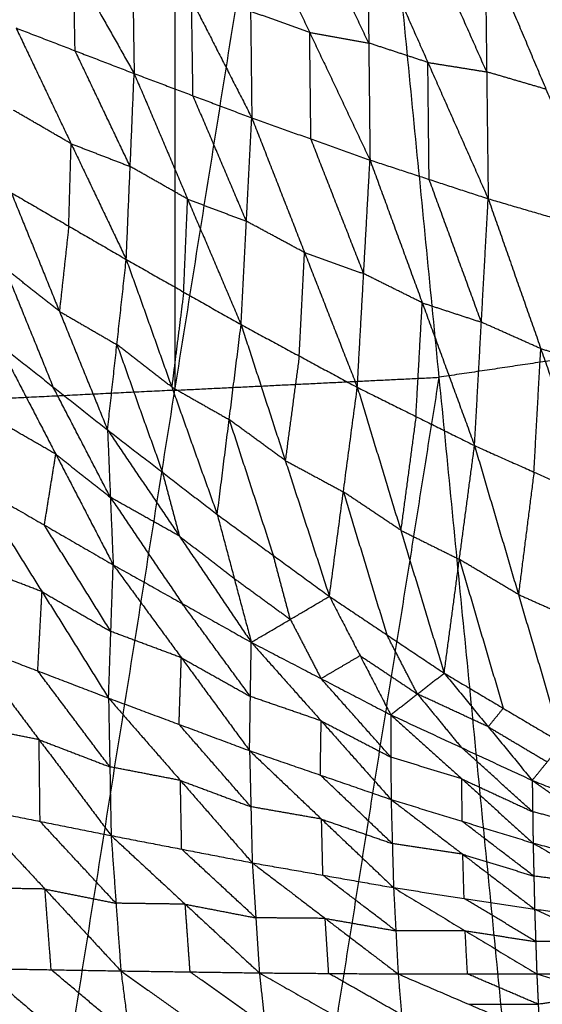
# Model space of a CAD drawing. Header units: millimetres. Extents: x -106 to 110, y -96 to 120.
# Tile 541 of 656: x 2 to 6, y -28 to -20. Entities that reach past the tile are written whole.
import ezdxf

# ---------------------------------------------------------------- set-up
doc = ezdxf.new("R2010")
doc.units = ezdxf.units.MM
doc.header["$MEASUREMENT"] = 0
doc.layers.add('Default', color=7, linetype='Continuous', true_color=0x000000)

msp = doc.modelspace()

# ---------------------------------------------------------------- linework, layer by layer
at = {"layer": 'Default'}
for points in [[(6.0262, -30.759, 3.8092), (6.5227, -22.4732, 3.779), (7.0193, -14.1874, 3.7488)], [(5.7255, -14.3793, 3.7488), (6.1241, -18.4262, 3.7639), (6.5227, -22.4732, 3.779)], [(1.8192, -30.9656, 3.8092), (3.1255, -22.7684, 3.779), (4.4318, -14.5712, 3.7488)], [(4.4318, -14.5712, 3.7488), (5.229, -22.6651, 3.779), (6.0262, -30.759, 3.8092)], [(3.1255, -14.6354, 3.7488), (3.1255, -18.7019, 3.7639), (3.1255, -22.7684, 3.779)], [(1.8332, -18.5287, -1.6035), (2.3172, -19.3867, -1.6032), (2.8011, -20.2447, -1.6029)], [(2.7786, -18.7185, -1.7955), (2.7898, -19.4816, -1.6992), (2.8011, -20.2447, -1.6029)], [(2.7786, -18.7185, -1.7955), (3.2586, -19.6582, -1.7855), (3.7386, -20.5979, -1.7755)], [(3.7191, -18.9007, -1.988), (3.7288, -19.7493, -1.8817), (3.7386, -20.5979, -1.7755)], [(3.7191, -18.9007, -1.988), (4.1997, -19.9171, -1.9668), (4.6803, -20.9336, -1.9456)], [(4.6703, -20.0016, -2.0616), (4.43, -19.4934, -2.0722), (4.1897, -18.9852, -2.0828)], [(4.6603, -19.0696, -2.1776), (4.6703, -20.0016, -2.0616), (4.6803, -20.9336, -1.9456)], [(4.6603, -19.0696, -2.1776), (5.1411, -20.156, -2.143), (5.622, -21.2423, -2.1083)], [(5.6098, -20.2312, -2.2336), (5.3694, -19.6881, -2.2509), (5.129, -19.1449, -2.2683)], [(5.5977, -19.2202, -2.3589), (5.6098, -20.2312, -2.2336), (5.622, -21.2423, -2.1083)], [(5.5977, -19.2202, -2.3589), (6.0821, -20.3695, -2.3093), (6.5665, -21.5188, -2.2598)], [(2.3306, -20.0632, -1.5169), (2.3239, -19.7249, -1.56), (2.3172, -19.3867, -1.6032)], [(3.2698, -20.4213, -1.6892), (3.2642, -20.0398, -1.7373), (3.2586, -19.6582, -1.7855)], [(4.1997, -19.9171, -1.9668), (3.9643, -19.8332, -1.9242), (3.7288, -19.7493, -1.8817)], [(1.86, -19.8816, -1.4308), (2.299, -20.8038, -1.2168), (2.738, -21.7259, -1.0028)], [(1.86, -19.8816, -1.4308), (2.3306, -20.0632, -1.5169), (2.8011, -20.2447, -1.6029)], [(4.2094, -20.7658, -1.8605), (4.2045, -20.3415, -1.9136), (4.1997, -19.9171, -1.9668)], [(4.1997, -19.9171, -1.9668), (4.435, -19.9594, -2.0142), (4.6703, -20.0016, -2.0616)], [(5.1411, -20.156, -2.143), (4.9057, -20.0788, -2.1023), (4.6703, -20.0016, -2.0616)], [(2.7695, -20.9853, -1.3029), (2.5501, -20.5242, -1.4099), (2.3306, -20.0632, -1.5169)], [(5.1511, -21.088, -2.0269), (5.1461, -20.622, -2.0849), (5.1411, -20.156, -2.143)], [(5.1411, -20.156, -2.143), (5.3755, -20.1936, -2.1883), (5.6098, -20.2312, -2.2336)], [(6.0821, -20.3695, -2.3093), (5.846, -20.3004, -2.2715), (5.6098, -20.2312, -2.2336)], [(2.738, -21.7259, -1.0028), (2.7695, -20.9853, -1.3029), (2.8011, -20.2447, -1.6029)], [(2.8011, -20.2447, -1.6029), (3.2272, -21.2451, -1.358), (3.6533, -22.2456, -1.113)], [(2.8011, -20.2447, -1.6029), (3.2698, -20.4213, -1.6892), (3.7386, -20.5979, -1.7755)], [(3.6959, -21.4218, -1.4442), (3.4829, -20.9215, -1.5667), (3.2698, -20.4213, -1.6892)], [(2.299, -20.8038, -1.2168), (2.07, -20.6709, -1.1893), (1.8411, -20.5381, -1.1619)], [(3.6533, -22.2456, -1.113), (3.6959, -21.4218, -1.4442), (3.7386, -20.5979, -1.7755)], [(3.7386, -20.5979, -1.7755), (4.1588, -21.6714, -1.4986), (4.5791, -22.7448, -1.2218)], [(3.7386, -20.5979, -1.7755), (4.2094, -20.7658, -1.8605), (4.6803, -20.9336, -1.9456)], [(4.6297, -21.8392, -1.5837), (4.4196, -21.3025, -1.7221), (4.2094, -20.7658, -1.8605)], [(2.28, -21.4602, -0.9479), (2.2895, -21.132, -1.0824), (2.299, -20.8038, -1.2168)], [(2.299, -20.8038, -1.2168), (2.5343, -20.8945, -1.2598), (2.7695, -20.9853, -1.3029)], [(4.5791, -22.7448, -1.2218), (4.6297, -21.8392, -1.5837), (4.6803, -20.9336, -1.9456)], [(4.6803, -20.9336, -1.9456), (5.0967, -22.0716, -1.6357), (5.5132, -23.2096, -1.3259)], [(4.6803, -20.9336, -1.9456), (5.1511, -21.088, -2.0269), (5.622, -21.2423, -2.1083)], [(3.2272, -21.2451, -1.358), (2.9984, -21.1152, -1.3304), (2.7695, -20.9853, -1.3029)], [(5.5676, -22.226, -1.7171), (5.3593, -21.657, -1.872), (5.1511, -21.088, -2.0269)], [(1.8221, -21.1945, -0.8929), (2.2056, -22.1394, -0.4254), (2.5892, -23.0842, 0.0422)], [(1.8221, -21.1945, -0.8929), (2.28, -21.4602, -0.9479), (2.738, -21.7259, -1.0028)], [(3.1956, -21.9857, -1.0579), (3.2114, -21.6154, -1.208), (3.2272, -21.2451, -1.358)], [(3.2272, -21.2451, -1.358), (3.4615, -21.3335, -1.4011), (3.6959, -21.4218, -1.4442)], [(5.5132, -23.2096, -1.3259), (5.5676, -22.226, -1.7171), (5.622, -21.2423, -2.1083)], [(5.622, -21.2423, -2.1083), (6.0409, -22.437, -1.7657), (6.4597, -23.6317, -1.4231)], [(5.622, -21.2423, -2.1083), (6.0942, -21.3806, -2.184), (6.5665, -21.5188, -2.2598)], [(2.28, -21.4602, -0.9479), (2.2428, -21.7998, -0.6866), (2.2056, -22.1394, -0.4254)], [(4.1588, -21.6714, -1.4986), (3.9274, -21.5466, -1.4714), (3.6959, -21.4218, -1.4442)], [(2.5892, -23.0842, 0.0422), (2.6636, -22.4051, -0.4803), (2.738, -21.7259, -1.0028)], [(2.738, -21.7259, -1.0028), (3.1006, -22.7423, -0.479), (3.4632, -23.7587, 0.0448)], [(2.738, -21.7259, -1.0028), (3.1956, -21.9857, -1.0579), (3.6533, -22.2456, -1.113)], [(4.1162, -22.4952, -1.1674), (4.1375, -22.0833, -1.333), (4.1588, -21.6714, -1.4986)], [(4.1588, -21.6714, -1.4986), (4.3943, -21.7553, -1.5411), (4.6297, -21.8392, -1.5837)], [(1.7708, -21.7955, -0.4266), (1.9626, -22.268, -0.1928), (2.1544, -22.7404, 0.041)], [(2.2056, -22.1394, -0.4254), (1.9882, -21.9675, -0.426), (1.7708, -21.7955, -0.4266)], [(5.0967, -22.0716, -1.6357), (4.8632, -21.9554, -1.6097), (4.6297, -21.8392, -1.5837)], [(3.1956, -21.9857, -1.0579), (3.1481, -22.364, -0.7685), (3.1006, -22.7423, -0.479)], [(5.0462, -22.9772, -1.2738), (5.0714, -22.5244, -1.4548), (5.0967, -22.0716, -1.6357)], [(5.0967, -22.0716, -1.6357), (5.3321, -22.1488, -1.6764), (5.5676, -22.226, -1.7171)], [(2.2056, -22.1394, -0.4254), (2.4346, -22.2722, -0.4528), (2.6636, -22.4051, -0.4803)], [(3.4632, -23.7587, 0.0448), (3.5582, -23.0021, -0.5341), (3.6533, -22.2456, -1.113)], [(3.6533, -22.2456, -1.113), (4.0051, -23.3283, -0.5328), (4.3569, -24.411, 0.0474)], [(3.6533, -22.2456, -1.113), (4.1162, -22.4952, -1.1674), (4.5791, -22.7448, -1.2218)], [(6.0409, -22.437, -1.7657), (5.8042, -22.3315, -1.7414), (5.5676, -22.226, -1.7171)], [(1.7195, -22.3966, 0.0398), (2.1544, -22.7404, 0.041), (2.5892, -23.0842, 0.0422)], [(1.7195, -22.3966, 0.0398), (2.1768, -23.278, -0.3659), (2.634, -24.1595, -0.7716)], [(2.6636, -22.4051, -0.4803), (2.8449, -22.9133, -0.2184), (3.0262, -23.4215, 0.0435)], [(3.1006, -22.7423, -0.479), (2.8821, -22.5737, -0.4797), (2.6636, -22.4051, -0.4803)], [(5.9865, -23.4207, -1.3745), (6.0137, -22.9288, -1.5701), (6.0409, -22.437, -1.7657)], [(6.0409, -22.437, -1.7657), (6.277, -22.5061, -1.8035), (6.5131, -22.5753, -1.8414)], [(4.1162, -22.4952, -1.1674), (4.0606, -22.9117, -0.8501), (4.0051, -23.3283, -0.5328)], [(6.5227, -22.4732, 3.779), (5.8759, -22.5691, 3.779), (5.229, -22.6651, 3.779)], [(3.1255, -22.7684, 3.779), (4.1772, -22.7168, 3.779), (5.229, -22.6651, 3.779)], [(5.229, -22.6651, 3.779), (4.5758, -26.7637, 3.7941), (3.9227, -30.8623, 3.8092)], [(2.6116, -23.6219, -0.3647), (2.383, -23.1811, -0.1619), (2.1544, -22.7404, 0.041)], [(3.1006, -22.7423, -0.479), (3.3294, -22.8722, -0.5066), (3.5582, -23.0021, -0.5341)], [(4.3569, -24.411, 0.0474), (4.468, -23.5779, -0.5872), (4.5791, -22.7448, -1.2218)], [(4.5791, -22.7448, -1.2218), (4.9252, -23.8837, -0.5858), (5.2713, -25.0226, 0.0501)], [(4.5791, -22.7448, -1.2218), (5.0462, -22.9772, -1.2738), (5.5132, -23.2096, -1.3259)], [(3.1255, -22.7684, 3.779), (2.4723, -22.8005, 3.779), (1.8192, -22.8326, 3.779)], [(2.1768, -23.278, -0.3659), (1.9027, -23.1197, -0.4009), (1.6286, -22.9613, -0.4358)], [(5.0462, -22.9772, -1.2738), (4.9857, -23.4304, -0.9298), (4.9252, -23.8837, -0.5858)], [(3.5582, -23.0021, -0.5341), (3.7341, -23.5435, -0.244), (3.9101, -24.0848, 0.0461)], [(4.0051, -23.3283, -0.5328), (3.7817, -23.1652, -0.5335), (3.5582, -23.0021, -0.5341)], [(2.5892, -23.0842, 0.0422), (2.6116, -23.6219, -0.3647), (2.634, -24.1595, -0.7716)], [(2.5892, -23.0842, 0.0422), (3.0262, -23.4215, 0.0435), (3.4632, -23.7587, 0.0448)], [(2.5892, -23.0842, 0.0422), (3.1617, -23.9306, -0.2944), (3.7343, -24.7769, -0.6309)], [(5.2713, -25.0226, 0.0501), (5.3923, -24.1161, -0.6379), (5.5132, -23.2096, -1.3259)], [(5.5132, -23.2096, -1.3259), (5.8628, -24.3959, -0.6366), (6.2125, -25.5821, 0.0528)], [(5.5132, -23.2096, -1.3259), (5.9865, -23.4207, -1.3745), (6.4597, -23.6317, -1.4231)], [(2.0858, -23.8427, -0.8415), (2.1313, -23.5604, -0.6037), (2.1768, -23.278, -0.3659)], [(2.1768, -23.278, -0.3659), (2.3942, -23.4499, -0.3653), (2.6116, -23.6219, -0.3647)], [(4.0051, -23.3283, -0.5328), (4.2366, -23.4531, -0.56), (4.468, -23.5779, -0.5872)], [(3.0262, -23.4215, 0.0435), (3.094, -23.676, -0.1254), (3.1617, -23.9306, -0.2944)], [(5.9865, -23.4207, -1.3745), (5.9247, -23.9083, -1.0055), (5.8628, -24.3959, -0.6366)], [(1.5376, -23.526, -0.9114), (2.0673, -24.3737, -1.0718), (2.5971, -25.2214, -1.2322)], [(1.5376, -23.526, -0.9114), (2.0858, -23.8427, -0.8415), (2.634, -24.1595, -0.7716)], [(4.468, -23.5779, -0.5872), (4.6411, -24.1473, -0.2692), (4.8141, -24.7168, 0.0487)], [(4.9252, -23.8837, -0.5858), (4.6966, -23.7308, -0.5865), (4.468, -23.5779, -0.5872)], [(2.6116, -23.6219, -0.3647), (2.8979, -24.045, -0.533), (3.1842, -24.4682, -0.7013)], [(3.1617, -23.9306, -0.2944), (2.8867, -23.7762, -0.3295), (2.6116, -23.6219, -0.3647)], [(3.4632, -23.7587, 0.0448), (3.5988, -24.2678, -0.2931), (3.7343, -24.7769, -0.6309)], [(3.4632, -23.7587, 0.0448), (3.9101, -24.0848, 0.0461), (4.3569, -24.411, 0.0474)], [(2.6155, -24.6905, -1.0019), (2.3507, -24.2666, -0.9217), (2.0858, -23.8427, -0.8415)], [(3.1617, -23.9306, -0.2944), (3.3802, -24.0992, -0.2937), (3.5988, -24.2678, -0.2931)], [(4.9252, -23.8837, -0.5858), (5.1588, -23.9999, -0.6119), (5.3923, -24.1161, -0.6379)], [(4.0456, -24.5939, -0.2918), (3.9778, -24.3394, -0.1228), (3.9101, -24.0848, 0.0461)], [(2.0673, -24.3737, -1.0718), (1.7854, -24.2656, -1.1255), (1.5036, -24.1574, -1.1793)], [(2.5971, -25.2214, -1.2322), (2.6155, -24.6905, -1.0019), (2.634, -24.1595, -0.7716)], [(2.634, -24.1595, -0.7716), (3.1772, -24.9, -0.8936), (3.7205, -25.6404, -1.0157)], [(2.634, -24.1595, -0.7716), (3.1842, -24.4682, -0.7013), (3.7343, -24.7769, -0.6309)], [(5.3923, -24.1161, -0.6379), (5.5671, -24.7092, -0.2932), (5.7419, -25.3023, 0.0514)], [(5.8628, -24.3959, -0.6366), (5.6276, -24.256, -0.6372), (5.3923, -24.1161, -0.6379)], [(3.5988, -24.2678, -0.2931), (3.8222, -24.4309, -0.2924), (4.0456, -24.5939, -0.2918)], [(2.0333, -25.0051, -1.3397), (2.0503, -24.6894, -1.2058), (2.0673, -24.3737, -1.0718)], [(2.0673, -24.3737, -1.0718), (2.3414, -24.5321, -1.0369), (2.6155, -24.6905, -1.0019)], [(5.8628, -24.3959, -0.6366), (6.0995, -24.5014, -0.6609), (6.3361, -24.6069, -0.6851)], [(3.7274, -25.2087, -0.8233), (3.4558, -24.8384, -0.7623), (3.1842, -24.4682, -0.7013)], [(3.7343, -24.7769, -0.6309), (4.0456, -24.5939, -0.2918), (4.3569, -24.411, 0.0474)], [(4.3569, -24.411, 0.0474), (4.6011, -24.8829, -0.2229), (4.8452, -25.3548, -0.4933)], [(4.3569, -24.411, 0.0474), (4.8141, -24.7168, 0.0487), (5.2713, -25.0226, 0.0501)], [(4.0456, -24.5939, -0.2918), (4.1677, -24.8299, -0.4269), (4.2898, -25.0658, -0.5621)], [(3.1772, -24.9, -0.8936), (2.8964, -24.7952, -0.9478), (2.6155, -24.6905, -1.0019)], [(1.4695, -24.7888, -1.4471), (2.0333, -25.0051, -1.3397), (2.5971, -25.2214, -1.2322)], [(1.4695, -24.7888, -1.4471), (2.0436, -25.5529, -1.3979), (2.6177, -26.317, -1.3487)], [(3.7205, -25.6404, -1.0157), (3.7274, -25.2087, -0.8233), (3.7343, -24.7769, -0.6309)], [(3.7343, -24.7769, -0.6309), (4.2898, -25.0658, -0.5621), (4.8452, -25.3548, -0.4933)], [(3.7343, -24.7769, -0.6309), (4.2912, -25.4032, -0.7171), (4.8481, -26.0295, -0.8032)], [(5.0583, -25.1887, -0.2216), (4.9362, -24.9527, -0.0864), (4.8141, -24.7168, 0.0487)], [(3.1588, -25.4309, -1.124), (3.168, -25.1655, -1.0088), (3.1772, -24.9, -0.8936)], [(3.1772, -24.9, -0.8936), (3.4523, -25.0543, -0.8585), (3.7274, -25.2087, -0.8233)], [(4.2898, -25.0658, -0.5621), (4.4454, -24.9743, -0.3925), (4.6011, -24.8829, -0.2229)], [(4.6011, -24.8829, -0.2229), (4.8297, -25.0358, -0.2223), (5.0583, -25.1887, -0.2216)], [(2.6074, -25.7692, -1.2905), (2.3203, -25.3872, -1.3151), (2.0333, -25.0051, -1.3397)], [(4.8452, -25.3548, -0.4933), (5.0583, -25.1887, -0.2216), (5.2713, -25.0226, 0.0501)], [(5.2713, -25.0226, 0.0501), (5.6221, -25.45, -0.1571), (5.9728, -25.8774, -0.3642)], [(5.2713, -25.0226, 0.0501), (5.7419, -25.3023, 0.0514), (6.2125, -25.5821, 0.0528)], [(4.8466, -25.6921, -0.6483), (4.5682, -25.379, -0.6052), (4.2898, -25.0658, -0.5621)], [(2.5971, -25.2214, -1.2322), (2.6074, -25.7692, -1.2905), (2.6177, -26.317, -1.3487)], [(2.5971, -25.2214, -1.2322), (3.1588, -25.4309, -1.124), (3.7205, -25.6404, -1.0157)], [(2.5971, -25.2214, -1.2322), (3.1695, -25.8777, -1.1719), (3.742, -26.5339, -1.1116)], [(4.2912, -25.4032, -0.7171), (4.0093, -25.3059, -0.7702), (3.7274, -25.2087, -0.8233)], [(5.0583, -25.1887, -0.2216), (5.2337, -25.4024, -0.3252), (5.409, -25.6161, -0.4287)], [(5.6221, -25.45, -0.1571), (5.3402, -25.3193, -0.1893), (5.0583, -25.1887, -0.2216)], [(5.7419, -25.3023, 0.0514), (5.682, -25.3762, -0.0528), (5.6221, -25.45, -0.1571)], [(4.2843, -25.835, -0.9095), (4.2877, -25.6191, -0.8133), (4.2912, -25.4032, -0.7171)], [(4.2912, -25.4032, -0.7171), (4.5689, -25.5477, -0.6827), (4.8466, -25.6921, -0.6483)], [(4.8452, -25.3548, -0.4933), (4.8466, -25.6921, -0.6483), (4.8481, -26.0295, -0.8032)], [(4.8452, -25.3548, -0.4933), (5.409, -25.6161, -0.4287), (5.9728, -25.8774, -0.3642)], [(4.8452, -25.3548, -0.4933), (5.4125, -25.8657, -0.5486), (5.9797, -26.3767, -0.6039)], [(2.0436, -25.5529, -1.3979), (1.7605, -25.4964, -1.4566), (1.4774, -25.4398, -1.5153)], [(3.7312, -26.0872, -1.0636), (3.445, -25.7591, -1.0938), (3.1588, -25.4309, -1.124)], [(5.6221, -25.45, -0.1571), (5.8574, -25.5899, -0.1564), (6.0927, -25.7297, -0.1557)], [(2.0515, -26.2039, -1.4661), (2.0476, -25.8784, -1.432), (2.0436, -25.5529, -1.3979)], [(2.0436, -25.5529, -1.3979), (2.3255, -25.6611, -1.3442), (2.6074, -25.7692, -1.2905)], [(3.7205, -25.6404, -1.0157), (3.7312, -26.0872, -1.0636), (3.742, -26.5339, -1.1116)], [(3.7205, -25.6404, -1.0157), (4.2843, -25.835, -0.9095), (4.8481, -26.0295, -0.8032)], [(3.7205, -25.6404, -1.0157), (4.2942, -26.1862, -0.9472), (4.8679, -26.7319, -0.8788)], [(5.9763, -26.127, -0.4841), (5.6926, -25.8715, -0.4564), (5.409, -25.6161, -0.4287)], [(5.9728, -25.8774, -0.3642), (6.0927, -25.7297, -0.1557), (6.2125, -25.5821, 0.0528)], [(5.4125, -25.8657, -0.5486), (5.1295, -25.7789, -0.5984), (4.8466, -25.6921, -0.6483)], [(3.1695, -25.8777, -1.1719), (2.8884, -25.8235, -1.2312), (2.6074, -25.7692, -1.2905)], [(3.1798, -26.4255, -1.2302), (3.1747, -26.1516, -1.2011), (3.1695, -25.8777, -1.1719)], [(3.1695, -25.8777, -1.1719), (3.4504, -25.9824, -1.1178), (3.7312, -26.0872, -1.0636)], [(4.858, -26.3807, -0.841), (4.5711, -26.1078, -0.8752), (4.2843, -25.835, -0.9095)], [(5.4139, -26.2031, -0.7036), (5.4132, -26.0344, -0.6261), (5.4125, -25.8657, -0.5486)], [(5.4125, -25.8657, -0.5486), (5.6944, -25.9964, -0.5163), (5.9763, -26.127, -0.4841)], [(5.9728, -25.8774, -0.3642), (5.9763, -26.127, -0.4841), (5.9797, -26.3767, -0.6039)], [(5.9728, -25.8774, -0.3642), (6.541, -26.2742, -0.3951), (7.1092, -26.6709, -0.4259)], [(5.9728, -25.8774, -0.3642), (6.5419, -26.1019, -0.3066), (7.111, -26.3264, -0.249)], [(4.8481, -26.0295, -0.8032), (4.858, -26.3807, -0.841), (4.8679, -26.7319, -0.8788)], [(4.8481, -26.0295, -0.8032), (5.4139, -26.2031, -0.7036), (5.9797, -26.3767, -0.6039)], [(4.8481, -26.0295, -0.8032), (5.4199, -26.4664, -0.7318), (5.9918, -26.9033, -0.6603)], [(1.4854, -26.0908, -1.5836), (2.0515, -26.2039, -1.4661), (2.6177, -26.317, -1.3487)], [(1.4854, -26.0908, -1.5836), (2.0904, -26.7432, -1.39), (2.6955, -27.3956, -1.1965)], [(4.2942, -26.1862, -0.9472), (4.0127, -26.1367, -1.0054), (3.7312, -26.0872, -1.0636)], [(6.541, -26.2742, -0.3951), (6.2586, -26.2006, -0.4396), (5.9763, -26.127, -0.4841)], [(2.6566, -26.8563, -1.2726), (2.354, -26.5301, -1.3694), (2.0515, -26.2039, -1.4661)], [(4.3049, -26.6329, -0.9952), (4.2996, -26.4095, -0.9712), (4.2942, -26.1862, -0.9472)], [(4.2942, -26.1862, -0.9472), (4.5761, -26.2834, -0.8941), (4.858, -26.3807, -0.841)], [(5.9858, -26.64, -0.6321), (5.6998, -26.4215, -0.6679), (5.4139, -26.2031, -0.7036)], [(2.6177, -26.317, -1.3487), (2.6566, -26.8563, -1.2726), (2.6955, -27.3956, -1.1965)], [(2.6177, -26.317, -1.3487), (3.1798, -26.4255, -1.2302), (3.742, -26.5339, -1.1116)], [(2.6177, -26.317, -1.3487), (3.2081, -26.8641, -1.1667), (3.7985, -27.4112, -0.9846)], [(3.7702, -26.9725, -1.0481), (3.475, -26.699, -1.1392), (3.1798, -26.4255, -1.2302)], [(5.4199, -26.4664, -0.7318), (5.139, -26.4235, -0.7864), (4.858, -26.3807, -0.841)], [(5.9797, -26.3767, -0.6039), (5.9858, -26.64, -0.6321), (5.9918, -26.9033, -0.6603)], [(5.9797, -26.3767, -0.6039), (6.5441, -26.71, -0.5345), (7.1086, -27.0433, -0.4651)], [(5.9797, -26.3767, -0.6039), (6.5445, -26.5238, -0.5149), (7.1092, -26.6709, -0.4259)], [(5.4299, -26.8176, -0.7696), (5.4249, -26.642, -0.7507), (5.4199, -26.4664, -0.7318)], [(5.4199, -26.4664, -0.7318), (5.7029, -26.5532, -0.682), (5.9858, -26.64, -0.6321)], [(3.742, -26.5339, -1.1116), (3.7702, -26.9725, -1.0481), (3.7985, -27.4112, -0.9846)], [(3.742, -26.5339, -1.1116), (4.3049, -26.6329, -0.9952), (4.8679, -26.7319, -0.8788)], [(3.742, -26.5339, -1.1116), (4.3233, -26.977, -0.9442), (4.9046, -27.4201, -0.7767)], [(4.8863, -27.076, -0.8278), (4.5956, -26.8544, -0.9115), (4.3049, -26.6329, -0.9952)], [(6.5441, -26.71, -0.5345), (6.265, -26.675, -0.5833), (5.9858, -26.64, -0.6321)], [(2.0904, -26.7432, -1.39), (1.8127, -26.7385, -1.4425), (1.535, -26.7338, -1.495)], [(2.14, -27.3862, -1.3015), (2.1152, -27.0647, -1.3458), (2.0904, -26.7432, -1.39)], [(2.0904, -26.7432, -1.39), (2.3735, -26.7998, -1.3313), (2.6566, -26.8563, -1.2726)], [(4.8679, -26.7319, -0.8788), (4.8863, -27.076, -0.8278), (4.9046, -27.4201, -0.7767)], [(4.8679, -26.7319, -0.8788), (5.4299, -26.8176, -0.7696), (5.9918, -26.9033, -0.6603)], [(4.8679, -26.7319, -0.8788), (5.4386, -27.0757, -0.7302), (6.0092, -27.4196, -0.5817)], [(6.0005, -27.1614, -0.621), (5.7152, -26.9895, -0.6953), (5.4299, -26.8176, -0.7696)], [(3.2081, -26.8641, -1.1667), (2.9323, -26.8602, -1.2196), (2.6566, -26.8563, -1.2726)], [(3.247, -27.4034, -1.0906), (3.2275, -27.1337, -1.1286), (3.2081, -26.8641, -1.1667)], [(3.2081, -26.8641, -1.1667), (3.4892, -26.9183, -1.1074), (3.7702, -26.9725, -1.0481)], [(5.9918, -26.9033, -0.6603), (6.0005, -27.1614, -0.621), (6.0092, -27.4196, -0.5817)], [(5.9918, -26.9033, -0.6603), (6.5502, -26.9733, -0.5627), (7.1086, -27.0433, -0.4651)], [(5.9918, -26.9033, -0.6603), (6.5505, -27.1565, -0.5339), (7.1092, -27.4098, -0.4075)], [(4.3233, -26.977, -0.9442), (4.0468, -26.9748, -0.9962), (3.7702, -26.9725, -1.0481)], [(4.3516, -27.4156, -0.8807), (4.3374, -27.1963, -0.9124), (4.3233, -26.977, -0.9442)], [(4.3233, -26.977, -0.9442), (4.6048, -27.0265, -0.886), (4.8863, -27.076, -0.8278)], [(5.4386, -27.0757, -0.7302), (5.1624, -27.0759, -0.779), (4.8863, -27.076, -0.8278)], [(5.4569, -27.4198, -0.6792), (5.4477, -27.2478, -0.7047), (5.4386, -27.0757, -0.7302)], [(5.4386, -27.0757, -0.7302), (5.7196, -27.1186, -0.6756), (6.0005, -27.1614, -0.621)], [(6.5505, -27.1565, -0.5339), (6.2755, -27.159, -0.5774), (6.0005, -27.1614, -0.621)], [(1.5846, -27.3767, -1.4065), (2.14, -27.3862, -1.3015), (2.6955, -27.3956, -1.1965)], [(1.5846, -27.3767, -1.4065), (2.2075, -27.9017, -1.0685), (2.8304, -28.4267, -0.7305)], [(2.7629, -27.9111, -0.9635), (2.4515, -27.6486, -1.1325), (2.14, -27.3862, -1.3015)], [(2.6955, -27.3956, -1.1965), (2.7629, -27.9111, -0.9635), (2.8304, -28.4267, -0.7305)], [(2.6955, -27.3956, -1.1965), (3.247, -27.4034, -1.0906), (3.7985, -27.4112, -0.9846)], [(2.6955, -27.3956, -1.1965), (3.2928, -27.8201, -0.8963), (3.8901, -28.2446, -0.596)], [(3.8443, -27.8279, -0.7903), (3.5457, -27.6156, -0.9404), (3.247, -27.4034, -1.0906)], [(3.7985, -27.4112, -0.9846), (3.8443, -27.8279, -0.7903), (3.8901, -28.2446, -0.596)], [(3.7985, -27.4112, -0.9846), (4.3516, -27.4156, -0.8807), (4.9046, -27.4201, -0.7767)], [(3.7985, -27.4112, -0.9846), (4.3783, -27.7402, -0.7244), (4.9582, -28.0692, -0.4642)], [(4.9314, -27.7447, -0.6205), (4.6415, -27.5801, -0.7506), (4.3516, -27.4156, -0.8807)], [(4.9046, -27.4201, -0.7767), (5.4569, -27.4198, -0.6792), (6.0092, -27.4196, -0.5817)], [(4.9046, -27.4201, -0.7767), (4.9314, -27.7447, -0.6205), (4.9582, -28.0692, -0.4642)], [(4.9046, -27.4201, -0.7767), (5.4683, -27.6616, -0.5587), (6.0319, -27.9032, -0.3406)], [(6.0206, -27.6614, -0.4611), (5.7387, -27.5406, -0.5702), (5.4569, -27.4198, -0.6792)], [(6.0092, -27.4196, -0.5817), (6.5592, -27.4147, -0.4946), (7.1092, -27.4098, -0.4075)], [(6.0092, -27.4196, -0.5817), (6.0206, -27.6614, -0.4611), (6.0319, -27.9032, -0.3406)], [(6.0092, -27.4196, -0.5817), (6.5601, -27.5849, -0.406), (7.111, -27.7503, -0.2303)], [(6.5601, -27.5849, -0.406), (6.2903, -27.6231, -0.4335), (6.0206, -27.6614, -0.4611)], [(5.4683, -27.6616, -0.5587), (5.7444, -27.6615, -0.5099), (6.0206, -27.6614, -0.4611)]]:
    msp.add_open_spline(points, degree=2, dxfattribs=at)

doc.saveas('drawing.dxf')
